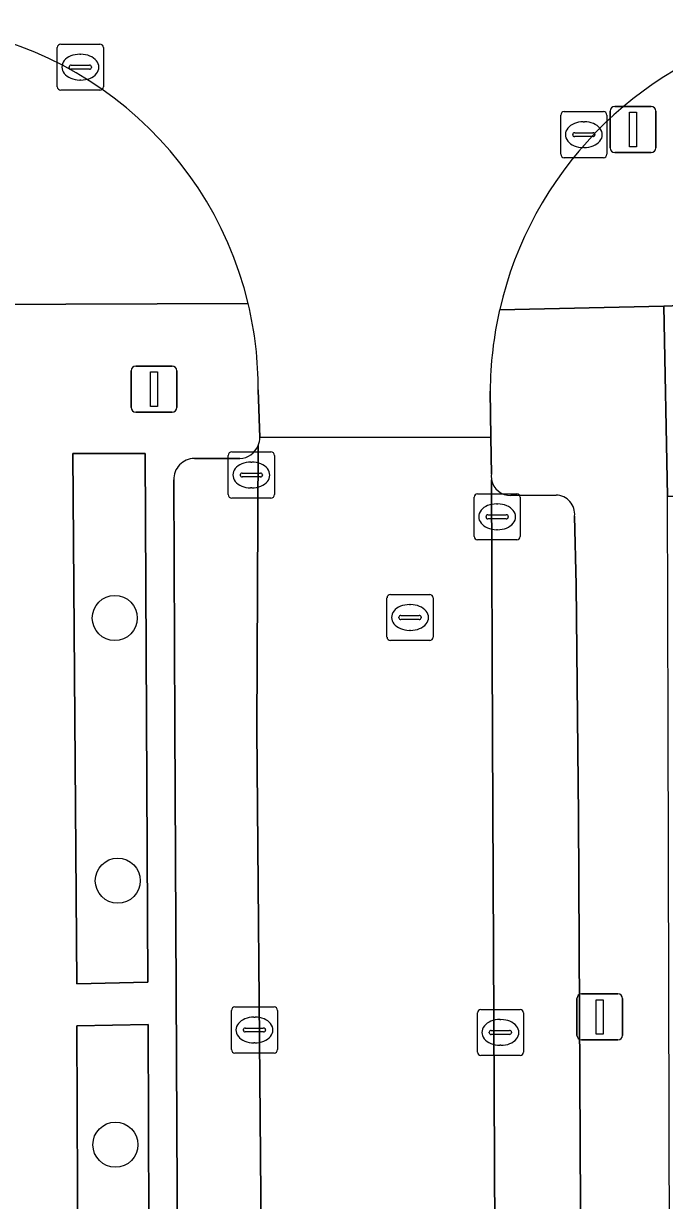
# Model space of a CAD drawing. Extents: x 159716 to 160783, y 383290 to 384031.
# Drawn here: x 160139.05 to 160152.96, y 383727.08 to 383752.63 of the extents above; entities that cross this region are included whole.
import ezdxf

# ---------------------------------------------------------------- set-up
doc = ezdxf.new("R2010")
doc.units = 0
for name, color, linetype in [('IMGEO_Boom', 7, 'Continuous'), ('IMGEO_Erf', 7, 'Continuous'), ('IMGEO_Groenvoorziening', 7, 'Continuous'), ('IMGEO_Kolk', 7, 'Continuous'), ('IMGEO_Lichtmast', 7, 'Continuous'), ('IMGEO_Parkeervlak_open', 7, 'Continuous'), ('IMGEO_Rijbaan_lokaal_open', 7, 'Continuous'), ('IMGEO_Rioolput', 7, 'Continuous'), ('IMGEO_Voetpad_open', 7, 'Continuous')]:
    doc.layers.add(name, color=color, linetype=linetype)

msp = doc.modelspace()

# ---------------------------------------------------------------- linework, layer by layer
at = {"layer": 'IMGEO_Boom'}
for centre in [(160141.029, 383739.726), (160141.094, 383734.024), (160141.043, 383728.293)]:
    msp.add_circle(centre, 0.489, dxfattribs=at)
at = {"layer": 'IMGEO_Erf'}
msp.add_lwpolyline([(160155.314, 383746.591), (160152.949, 383746.498), (160153.028, 383742.368), (160155.333, 383742.372)], close=True, dxfattribs=at)
at = {"layer": 'IMGEO_Groenvoorziening'}
for points in [[(160141.688, 383743.295), (160140.12, 383743.298), (160140.206, 383731.783), (160141.749, 383731.821)], [(160141.793, 383720.195), (160141.756, 383730.902), (160140.207, 383730.873), (160140.249, 383720.194)]]:
    msp.add_lwpolyline(points, close=True, dxfattribs=at)
at = {"layer": 'IMGEO_Kolk'}
for p, q in [((160139.781, 383751.258), (160139.781, 383752.11)), ((160139.856, 383752.184), (160140.708, 383752.184)), ((160140.782, 383752.11), (160140.782, 383751.258)), ((160140.083, 383751.727), (160140.481, 383751.727)), ((160140.269, 383751.964), (160140.294, 383751.964)), ((160140.04, 383751.678), (160140.04, 383751.69)), ((160140.478, 383751.641), (160140.08, 383751.641)), ((160140.524, 383751.69), (160140.524, 383751.678)), ((160140.292, 383751.404), (160140.267, 383751.404)), ((160140.708, 383751.184), (160139.856, 383751.184)), ((160150.787, 383750.718), (160151.639, 383750.718)), ((160150.712, 383749.792), (160150.712, 383750.644)), ((160151.2, 383750.498), (160151.225, 383750.498)), ((160151.713, 383750.644), (160151.713, 383749.792)), ((160150.971, 383750.212), (160150.971, 383750.224)), ((160151.014, 383750.261), (160151.412, 383750.261)), ((160151.455, 383750.224), (160151.455, 383750.212)), ((160151.409, 383750.175), (160151.011, 383750.175)), ((160151.223, 383749.938), (160151.198, 383749.938)), ((160151.639, 383749.718), (160150.787, 383749.718)), ((160143.568, 383743.33), (160144.42, 383743.33)), ((160143.493, 383742.404), (160143.493, 383743.256)), ((160143.981, 383743.11), (160144.006, 383743.11)), ((160144.494, 383743.256), (160144.494, 383742.404)), ((160143.752, 383742.824), (160143.752, 383742.836)), ((160144.19, 383742.787), (160143.792, 383742.787)), ((160143.795, 383742.873), (160144.193, 383742.873)), ((160144.236, 383742.836), (160144.236, 383742.824)), ((160144.004, 383742.55), (160143.979, 383742.55)), ((160144.42, 383742.33), (160143.568, 383742.33)), ((160148.83, 383741.497), (160148.83, 383742.349)), ((160148.905, 383742.423), (160149.757, 383742.423)), ((160149.831, 383742.349), (160149.831, 383741.497)), ((160149.318, 383742.203), (160149.343, 383742.203)), ((160149.089, 383741.917), (160149.089, 383741.929)), ((160149.527, 383741.88), (160149.129, 383741.88)), ((160149.132, 383741.966), (160149.53, 383741.966)), ((160149.573, 383741.929), (160149.573, 383741.917)), ((160149.341, 383741.643), (160149.316, 383741.643)), ((160149.757, 383741.423), (160148.905, 383741.423)), ((160143.636, 383731.283), (160144.488, 383731.283)), ((160143.561, 383730.357), (160143.561, 383731.209)), ((160144.049, 383731.063), (160144.074, 383731.063)), ((160144.562, 383731.209), (160144.562, 383730.357)), ((160148.901, 383730.304), (160148.901, 383731.156)), ((160148.976, 383731.23), (160149.828, 383731.23)), ((160149.902, 383731.156), (160149.902, 383730.304)), ((160143.82, 383730.777), (160143.82, 383730.789)), ((160143.863, 383730.826), (160144.261, 383730.826)), ((160144.304, 383730.789), (160144.304, 383730.777)), ((160149.203, 383730.773), (160149.601, 383730.773)), ((160149.389, 383731.01), (160149.414, 383731.01)), ((160144.258, 383730.74), (160143.86, 383730.74)), ((160149.16, 383730.724), (160149.16, 383730.736)), ((160149.598, 383730.687), (160149.2, 383730.687)), ((160149.644, 383730.736), (160149.644, 383730.724)), ((160144.488, 383730.283), (160143.636, 383730.283)), ((160144.072, 383730.503), (160144.047, 383730.503)), ((160149.412, 383730.45), (160149.387, 383730.45)), ((160149.828, 383730.23), (160148.976, 383730.23))]:
    msp.add_line(p, q, dxfattribs=at)
for points in [[(160139.781, 383751.258), (160139.781, 383752.11)], [(160139.856, 383752.184), (160140.708, 383752.184)], [(160140.782, 383752.11), (160140.782, 383751.258)], [(160140.708, 383751.184), (160139.856, 383751.184)], [(160150.787, 383750.718), (160151.639, 383750.718)], [(160150.712, 383749.792), (160150.712, 383750.644)], [(160151.713, 383750.644), (160151.713, 383749.792)], [(160151.639, 383749.718), (160150.787, 383749.718)], [(160143.568, 383743.33), (160144.42, 383743.33)], [(160143.493, 383742.404), (160143.493, 383743.256)], [(160144.494, 383743.256), (160144.494, 383742.404)], [(160144.42, 383742.33), (160143.568, 383742.33)], [(160148.83, 383741.497), (160148.83, 383742.349)], [(160148.905, 383742.423), (160149.757, 383742.423)], [(160149.831, 383742.349), (160149.831, 383741.497)], [(160149.757, 383741.423), (160148.905, 383741.423)], [(160143.636, 383731.283), (160144.488, 383731.283)], [(160143.561, 383730.357), (160143.561, 383731.209)], [(160144.562, 383731.209), (160144.562, 383730.357)], [(160148.901, 383730.304), (160148.901, 383731.156)], [(160148.976, 383731.23), (160149.828, 383731.23)], [(160149.902, 383731.156), (160149.902, 383730.304)], [(160144.488, 383730.283), (160143.636, 383730.283)], [(160149.828, 383730.23), (160148.976, 383730.23)]]:
    msp.add_lwpolyline(points, dxfattribs=at)
for centre, radius, start, end in [((160139.858, 383752.108), 0.0765, 91.552, 178.448), ((160139.858, 383752.108), 0.0765, 91.552, 178.448), ((160140.706, 383752.108), 0.0765, 1.552, 88.448), ((160140.706, 383752.108), 0.0765, 1.552, 88.448), ((160140.08, 383751.687), 0.0403, 85.8775, 175.7526), ((160140.485, 383751.689), 0.0386, 1.7309, 96.639), ((160140.077, 383751.677), 0.0366, 178.938, 274.7102), ((160140.481, 383751.684), 0.043, 264.8664, 352.4533), ((160139.858, 383751.26), 0.0765, 181.552, 268.448), ((160139.858, 383751.26), 0.0765, 181.552, 268.448), ((160140.706, 383751.26), 0.0765, 271.552, 358.448), ((160140.706, 383751.26), 0.0765, 271.552, 358.448), ((160150.789, 383750.642), 0.0765, 91.552, 178.448), ((160150.789, 383750.642), 0.0765, 91.552, 178.448), ((160151.637, 383750.642), 0.0765, 1.552, 88.448), ((160151.637, 383750.642), 0.0765, 1.552, 88.448), ((160151.011, 383750.221), 0.0403, 85.8775, 175.7526), ((160151.008, 383750.211), 0.0366, 178.938, 274.7102), ((160151.412, 383750.218), 0.043, 264.8664, 352.4533), ((160151.416, 383750.223), 0.0386, 1.7309, 96.639), ((160150.789, 383749.794), 0.0765, 181.552, 268.448), ((160150.789, 383749.794), 0.0765, 181.552, 268.448), ((160151.637, 383749.794), 0.0765, 271.552, 358.448), ((160151.637, 383749.794), 0.0765, 271.552, 358.448), ((160143.57, 383743.254), 0.0765, 91.552, 178.448), ((160143.57, 383743.254), 0.0765, 91.552, 178.448), ((160144.418, 383743.254), 0.0765, 1.552, 88.448), ((160144.418, 383743.254), 0.0765, 1.552, 88.448), ((160143.792, 383742.833), 0.0403, 85.8775, 175.7526), ((160143.789, 383742.823), 0.0366, 178.938, 274.7102), ((160144.193, 383742.83), 0.043, 264.8664, 352.4533), ((160144.197, 383742.835), 0.0386, 1.7309, 96.639), ((160143.57, 383742.406), 0.0765, 181.552, 268.448), ((160143.57, 383742.406), 0.0765, 181.552, 268.448), ((160144.418, 383742.406), 0.0765, 271.552, 358.448), ((160144.418, 383742.406), 0.0765, 271.552, 358.448), ((160148.907, 383742.347), 0.0765, 91.552, 178.448), ((160148.907, 383742.347), 0.0765, 91.552, 178.448), ((160149.755, 383742.347), 0.0765, 1.552, 88.448), ((160149.755, 383742.347), 0.0765, 1.552, 88.448), ((160149.129, 383741.926), 0.0403, 85.8775, 175.7526), ((160149.126, 383741.916), 0.0366, 178.938, 274.7102), ((160149.53, 383741.923), 0.043, 264.8664, 352.4533), ((160149.534, 383741.928), 0.0386, 1.7309, 96.639), ((160148.907, 383741.499), 0.0765, 181.552, 268.448), ((160148.907, 383741.499), 0.0765, 181.552, 268.448), ((160149.755, 383741.499), 0.0765, 271.552, 358.448), ((160149.755, 383741.499), 0.0765, 271.552, 358.448), ((160143.638, 383731.207), 0.0765, 91.552, 178.448), ((160143.638, 383731.207), 0.0765, 91.552, 178.448), ((160144.486, 383731.207), 0.0765, 1.552, 88.448), ((160144.486, 383731.207), 0.0765, 1.552, 88.448), ((160148.978, 383731.154), 0.0765, 91.552, 178.448), ((160148.978, 383731.154), 0.0765, 91.552, 178.448), ((160149.826, 383731.154), 0.0765, 1.552, 88.448), ((160149.826, 383731.154), 0.0765, 1.552, 88.448), ((160143.86, 383730.786), 0.0403, 85.8775, 175.7526), ((160143.857, 383730.776), 0.0366, 178.938, 274.7102), ((160144.261, 383730.783), 0.043, 264.8664, 352.4533), ((160144.265, 383730.788), 0.0386, 1.7309, 96.639), ((160149.2, 383730.733), 0.0403, 85.8775, 175.7526), ((160149.605, 383730.735), 0.0386, 1.7309, 96.639), ((160149.197, 383730.723), 0.0366, 178.938, 274.7102), ((160149.601, 383730.73), 0.043, 264.8664, 352.4533), ((160143.638, 383730.359), 0.0765, 181.552, 268.448), ((160143.638, 383730.359), 0.0765, 181.552, 268.448), ((160144.486, 383730.359), 0.0765, 271.552, 358.448), ((160144.486, 383730.359), 0.0765, 271.552, 358.448), ((160148.978, 383730.306), 0.0765, 181.552, 268.448), ((160148.978, 383730.306), 0.0765, 181.552, 268.448), ((160149.826, 383730.306), 0.0765, 271.552, 358.448), ((160149.826, 383730.306), 0.0765, 271.552, 358.448)]:
    msp.add_arc(centre, radius, start, end, dxfattribs=at)
for centre, major_axis, ratio, start_param, end_param in [((160140.268, 383751.684), (-0.387, 0.002), 0.722429, 4.712389, 7.853982), ((160140.293, 383751.684), (-0.39, 0.002), 0.717154, 1.570796, 4.712389), ((160151.199, 383750.218), (-0.387, 0.002), 0.722429, 4.712389, 7.853982), ((160151.224, 383750.218), (-0.39, 0.002), 0.717154, 1.570796, 4.712389), ((160143.98, 383742.83), (-0.387, 0.002), 0.722429, 4.712389, 7.853982), ((160144.005, 383742.83), (-0.39, 0.002), 0.717154, 1.570796, 4.712389), ((160149.317, 383741.923), (-0.387, 0.002), 0.722429, 4.712389, 7.853982), ((160149.342, 383741.923), (-0.39, 0.002), 0.717154, 1.570796, 4.712389), ((160144.048, 383730.783), (-0.387, 0.002), 0.722429, 4.712389, 7.853982), ((160144.073, 383730.783), (-0.39, 0.002), 0.717154, 1.570796, 4.712389), ((160149.388, 383730.73), (-0.387, 0.002), 0.722429, 4.712389, 7.853982), ((160149.413, 383730.73), (-0.39, 0.002), 0.717154, 1.570796, 4.712389)]:
    msp.add_ellipse(centre, major_axis=major_axis, ratio=ratio, start_param=start_param, end_param=end_param, dxfattribs=at)
at = {"layer": 'IMGEO_Lichtmast'}
for p, q in [((160151.784, 383749.93), (160151.784, 383750.73)), ((160151.784, 383750.73), (160151.784, 383749.93)), ((160151.884, 383750.83), (160152.674, 383750.83)), ((160152.674, 383750.83), (160151.884, 383750.83)), ((160152.774, 383750.73), (160152.774, 383749.93)), ((160152.774, 383749.93), (160152.774, 383750.73)), ((160152.674, 383749.83), (160151.884, 383749.83)), ((160151.884, 383749.83), (160152.674, 383749.83)), ((160141.385, 383744.295), (160141.385, 383745.095)), ((160141.385, 383745.095), (160141.385, 383744.295)), ((160141.485, 383745.195), (160142.275, 383745.195)), ((160142.275, 383745.195), (160141.485, 383745.195)), ((160142.375, 383745.095), (160142.375, 383744.295)), ((160142.375, 383744.295), (160142.375, 383745.095)), ((160142.275, 383744.195), (160141.485, 383744.195)), ((160141.485, 383744.195), (160142.275, 383744.195)), ((160151.164, 383731.566), (160151.954, 383731.566)), ((160151.954, 383731.566), (160151.164, 383731.566)), ((160151.064, 383730.666), (160151.064, 383731.466)), ((160151.064, 383731.466), (160151.064, 383730.666)), ((160152.054, 383731.466), (160152.054, 383730.666)), ((160152.054, 383730.666), (160152.054, 383731.466)), ((160151.954, 383730.566), (160151.164, 383730.566)), ((160151.164, 383730.566), (160151.954, 383730.566))]:
    msp.add_line(p, q, dxfattribs=at)
for points in [[(160152.204, 383750.705), (160152.354, 383750.705), (160152.354, 383749.955), (160152.204, 383749.955), (160152.204, 383750.705)], [(160141.805, 383745.07), (160141.955, 383745.07), (160141.955, 383744.32), (160141.805, 383744.32), (160141.805, 383745.07)], [(160151.484, 383731.441), (160151.634, 383731.441), (160151.634, 383730.691), (160151.484, 383730.691), (160151.484, 383731.441)]]:
    msp.add_lwpolyline(points, dxfattribs=at)
for centre, start, end in [((160151.884, 383750.73), 90, 180), ((160151.884, 383750.73), 90, 180), ((160152.674, 383750.73), 0, 90), ((160152.674, 383750.73), 360, 90), ((160151.884, 383749.93), 180, 270), ((160151.884, 383749.93), 180, 270), ((160152.674, 383749.93), 270, 0), ((160152.674, 383749.93), 270, 0), ((160141.485, 383745.095), 90, 180), ((160141.485, 383745.095), 90, 180), ((160142.275, 383745.095), 0, 90), ((160142.275, 383745.095), 360, 90), ((160141.485, 383744.295), 180, 270), ((160141.485, 383744.295), 180, 270), ((160142.275, 383744.295), 270, 0), ((160142.275, 383744.295), 270, 0), ((160151.164, 383731.466), 90, 180), ((160151.164, 383731.466), 90, 180), ((160151.954, 383731.466), 0, 90), ((160151.954, 383731.466), 360, 90), ((160151.164, 383730.666), 180, 270), ((160151.164, 383730.666), 180, 270), ((160151.954, 383730.666), 270, 0), ((160151.954, 383730.666), 270, 0)]:
    msp.add_arc(centre, 0.1, start, end, dxfattribs=at)
at = {"layer": 'IMGEO_Parkeervlak_open'}
for points in [[(160144.116, 383737.306), (160144.145, 383743.473)], [(160143.742, 383743.187), (160142.757, 383743.189)], [(160142.312, 383742.723), (160142.331, 383737.387), (160142.506, 383702.773)], [(160149.21, 383742.726), (160149.23, 383737.141), (160149.318, 383718.703), (160149.329, 383715.274), (160149.458, 383695.025), (160149.512, 383686.502)], [(160150.609, 383742.392), (160149.631, 383742.386)], [(160151.099, 383735.432), (160151.045, 383740.445), (160151.011, 383741.937)], [(160144.335, 383701.962), (160144.293, 383715.297), (160144.27, 383718.779), (160144.116, 383737.306)], [(160151.342, 383687.314), (160151.099, 383735.432)]]:
    msp.add_lwpolyline(points, dxfattribs=at)
for centre, radius, start, end in [((160143.718, 383743.648), 0.462, 273.0243, 337.7007), ((160142.761, 383742.739), 0.45, 90.5654, 182.0756), ((160149.62, 383742.804), 0.418, 190.7046, 271.4466), ((160150.607, 383741.985), 0.407, 353.2628, 89.6594)]:
    msp.add_arc(centre, radius, start, end, dxfattribs=at)
at = {"layer": 'IMGEO_Rijbaan_lokaal_open'}
for points in [[(160148.407, 383684.961), (160153.348, 383685.282), (160153.157, 383717.414), (160153.128, 383722.176), (160153.072, 383725.982), (160153.046, 383737.391), (160153.028, 383742.368), (160152.949, 383746.498)], [(160152.949, 383746.498), (160149.386, 383746.419)], [(160144.143, 383744.678), (160144.18, 383743.646), (160149.195, 383743.655), (160149.181, 383744.651)], [(160149.181, 383744.651), (160149.195, 383743.655), (160149.206, 383742.851)], [(160149.206, 383742.851), (160149.195, 383743.655), (160144.18, 383743.646)], [(160144.145, 383743.473), (160144.116, 383737.306), (160144.27, 383718.779), (160149.318, 383718.703), (160149.23, 383737.141)], [(160149.23, 383737.141), (160149.21, 383742.726)], [(160149.631, 383742.386), (160150.609, 383742.392)], [(160151.011, 383741.937), (160151.045, 383740.445), (160151.099, 383735.432), (160151.342, 383687.314)]]:
    msp.add_lwpolyline(points, dxfattribs=at)
for centre, radius, start, end in [((160136.215, 383744.701), 7.929, 13.4896, 91.9203), ((160157.337, 383744.599), 8.157, 104.905, 167.1049), ((160136.231, 383744.706), 7.912, 359.795, 13.4827), ((160157.327, 383744.602), 8.147, 167.1146, 179.6575), ((160157.327, 383744.602), 8.147, 167.1146, 179.6575), ((160143.724, 383743.648), 0.456, 337.3943, 359.7312), ((160149.595, 383742.801), 0.392, 172.6649, 191.0008), ((160149.595, 383742.801), 0.392, 172.6649, 191.0008), ((160149.62, 383742.804), 0.418, 190.7046, 271.4466), ((160150.607, 383741.985), 0.407, 353.2628, 89.6594)]:
    msp.add_arc(centre, radius, start, end, dxfattribs=at)
at = {"layer": 'IMGEO_Rioolput'}
for p, q in [((160147.014, 383740.238), (160147.866, 383740.238)), ((160146.939, 383739.312), (160146.939, 383740.164)), ((160147.427, 383740.018), (160147.452, 383740.018)), ((160147.94, 383740.164), (160147.94, 383739.312)), ((160147.198, 383739.732), (160147.198, 383739.744)), ((160147.241, 383739.781), (160147.639, 383739.781)), ((160147.682, 383739.744), (160147.682, 383739.732)), ((160147.636, 383739.695), (160147.238, 383739.695)), ((160147.45, 383739.458), (160147.425, 383739.458)), ((160147.866, 383739.238), (160147.014, 383739.238))]:
    msp.add_line(p, q, dxfattribs=at)
for points in [[(160147.014, 383740.238), (160147.866, 383740.238)], [(160146.939, 383739.312), (160146.939, 383740.164)], [(160147.94, 383740.164), (160147.94, 383739.312)], [(160147.866, 383739.238), (160147.014, 383739.238)]]:
    msp.add_lwpolyline(points, dxfattribs=at)
for centre, radius, start, end in [((160147.016, 383740.162), 0.0765, 91.552, 178.448), ((160147.016, 383740.162), 0.0765, 91.552, 178.448), ((160147.864, 383740.162), 0.0765, 1.552, 88.448), ((160147.864, 383740.162), 0.0765, 1.552, 88.448), ((160147.238, 383739.741), 0.0403, 85.8775, 175.7526), ((160147.235, 383739.731), 0.0366, 178.938, 274.7102), ((160147.639, 383739.738), 0.043, 264.8664, 352.4533), ((160147.643, 383739.743), 0.0386, 1.7309, 96.639), ((160147.016, 383739.314), 0.0765, 181.552, 268.448), ((160147.016, 383739.314), 0.0765, 181.552, 268.448), ((160147.864, 383739.314), 0.0765, 271.552, 358.448), ((160147.864, 383739.314), 0.0765, 271.552, 358.448)]:
    msp.add_arc(centre, radius, start, end, dxfattribs=at)
for centre, major_axis, ratio, start_param, end_param in [((160147.426, 383739.738), (-0.387, 0.002), 0.722429, 4.712389, 7.853982), ((160147.451, 383739.738), (-0.39, 0.002), 0.717154, 1.570796, 4.712389)]:
    msp.add_ellipse(centre, major_axis=major_axis, ratio=ratio, start_param=start_param, end_param=end_param, dxfattribs=at)
at = {"layer": 'IMGEO_Voetpad_open'}
for points in [[(160149.386, 383746.419), (160152.949, 383746.498), (160155.314, 383746.591), (160160.16, 383746.616), (160177.832, 383746.661), (160182.565, 383746.665), (160185.037, 383746.676), (160188.376, 383746.69), (160193.572, 383746.707), (160198.585, 383746.723), (160203.598, 383746.74), (160208.61, 383746.756), (160213.623, 383746.772), (160218.726, 383746.789), (160223.612, 383746.816)], [(160052.613, 383740.552), (160053.509, 383737.802), (160054.838, 383738.238), (160073.846, 383744.362), (160073.988, 383743.935), (160076.918, 383743.972), (160077.049, 383744.402), (160077.303, 383744.324), (160077.018, 383743.115), (160077.467, 383743.109), (160077.468, 383742.909), (160079.887, 383742.919), (160079.829, 383746.321), (160084.576, 383746.335), (160130.817, 383746.508), (160135.553, 383746.525), (160137.981, 383746.534), (160143.925, 383746.551)], [(160143.925, 383746.551), (160137.981, 383746.534), (160137.999, 383743.132), (160138.082, 383734.758), (160138.111, 383726.029), (160138.112, 383725.77), (160138.116, 383724.465), (160138.133, 383722.105), (160138.151, 383718.197), (160138.155, 383717.365), (160138.214, 383706.867), (160138.221, 383705.895), (160138.247, 383702.107), (160138.197, 383698.271), (160138.246, 383695.773), (160137.338, 383694.486), (160128.261, 383691.6), (160125.089, 383690.591), (160125.22, 383690.183), (160124.416, 383689.912), (160125.17, 383687.56), (160125.399, 383685.725), (160125.665, 383684.829)], [(160144.18, 383743.646), (160144.143, 383744.678)], [(160142.757, 383743.189), (160143.742, 383743.187)], [(160142.331, 383737.387), (160142.312, 383742.723)], [(160142.506, 383702.773), (160142.331, 383737.387)]]:
    msp.add_lwpolyline(points, dxfattribs=at)
for points in [[(160140.12, 383743.298), (160141.688, 383743.295), (160141.749, 383731.821), (160140.206, 383731.783)], [(160140.207, 383730.873), (160141.756, 383730.902), (160141.793, 383720.195), (160140.249, 383720.194)]]:
    msp.add_lwpolyline(points, close=True, dxfattribs=at)
for centre, radius, start, end in [((160136.215, 383744.701), 7.929, 13.4896, 91.9203), ((160157.337, 383744.599), 8.157, 104.905, 167.1049), ((160136.231, 383744.706), 7.912, 359.795, 13.4827), ((160143.724, 383743.648), 0.456, 337.3943, 359.7312), ((160143.718, 383743.648), 0.462, 273.0243, 337.7007), ((160142.761, 383742.739), 0.45, 90.5654, 182.0756)]:
    msp.add_arc(centre, radius, start, end, dxfattribs=at)

doc.saveas('drawing.dxf')
